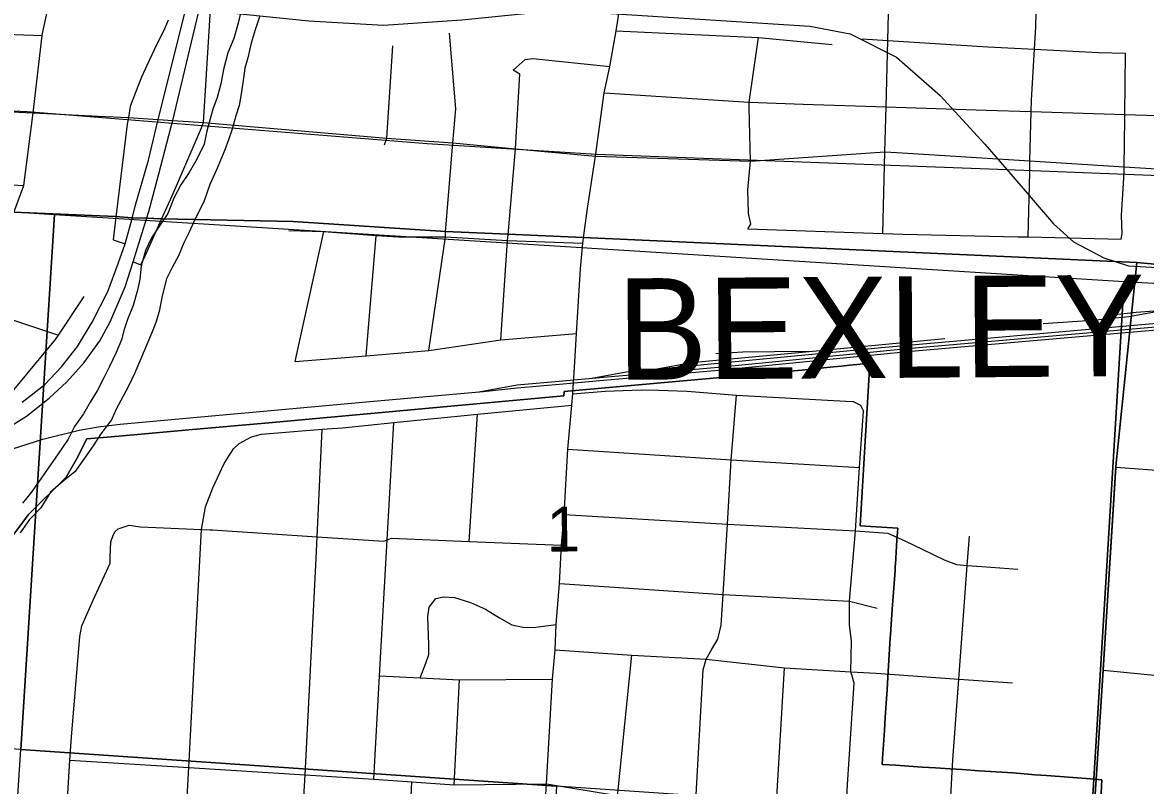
# Model space of a CAD drawing. Extents: x 114843 to 284848, y 317643 to 566895.
# Drawn here: x 222432 to 227966, y 392233 to 395994 of the extents above; entities that cross this region are included whole.
import ezdxf

# ---------------------------------------------------------------- set-up
doc = ezdxf.new("R2010")
doc.units = 0
for name, color, linetype in [('GM_X_City_Street', 7, 'Continuous'), ('GM_X_Corporation', 7, 'Continuous'), ('GM_X_Corporation_Text', 7, 'Continuous'), ('GM_X_County_Road', 7, 'Continuous'), ('GM_X_Interchange_Ramps', 7, 'Continuous'), ('GM_X_Interstate_Route', 7, 'Continuous'), ('GM_X_Major_River', 7, 'Continuous'), ('GM_X_Rail_Line', 7, 'Continuous'), ('GM_X_Section', 7, 'Continuous'), ('GM_X_Section_Text', 7, 'Continuous'), ('GM_X_Township', 7, 'Continuous'), ('GM_X_US_Route', 7, 'Continuous')]:
    doc.layers.add(name, color=color, linetype=linetype)

msp = doc.modelspace()

# ---------------------------------------------------------------- linework, layer by layer
at = {"layer": 'GM_X_City_Street'}
for p, q in [((222483.9, 395548.7), (222550, 395545.4)), ((223774.9, 394322.5), (223917.1, 394964.1)), ((224125.6, 394351.7), (224174.2, 394944.1)), ((222216.4, 394583.7), (222609.3, 394453.4)), ((224633.7, 393436), (224674, 394064.1)), ((224558.2, 392237.3), (224585.8, 392753.7))]:
    msp.add_line(p, q, dxfattribs=at)
for points in [[(227387.3, 394937), (227395, 395255.5), (227396.3, 395311.6), (227402.2, 395554.9), (227403.5, 395611.3), (227418.6, 395861.9), (227425.2, 395971.6), (227429.6, 396182), (227433.6, 396261.3), (227460.1, 396790.1), (227467.3, 396934.9), (227474.7, 397081), (227484.1, 397266.7), (227484.2, 397270.2), (227501.9, 397620.1), (227516.3, 397903.6)], [(226671.3, 394954.4), (226681.4, 395355.5), (226686.9, 395577.7), (226695.2, 395905.4), (226703.5, 396238.5), (226708.4, 396431.1), (226708.6, 396548.6), (226707.9, 396591.6), (226706, 396604.7), (226702.4, 396610.1)], [(221204.1, 395981.8), (221626.6, 395951.2), (221786.6, 395949.3), (222076.7, 395945.7), (222528.8, 395929.4)], [(225356.6, 395951.6), (226058.3, 395918.9), (226420.9, 395884.4)], [(224434.3, 394377.4), (224516, 394937.7), (224517.1, 394960.9), (224552.7, 395399.7), (224566.9, 395567.6), (224535.4, 395940.1)], [(226005.6, 394977.1), (226020.1, 394998.9), (226009.2, 395053.2), (226005.7, 395169.6), (226018.5, 395309.7), (226012, 395572.3), (226012.5, 395601.3), (226058.3, 395918.9)], [(226569.6, 395913.4), (226695.2, 395905.4), (227189, 395874.3), (227418.6, 395861.9), (227734.6, 395844.8), (227866.6, 395842.1)], [(224216.3, 395390.5), (224227.6, 395423.7), (224256, 395877.8)], [(227845.2, 394926.5), (227849.8, 394954.5), (227847.7, 395042.7), (227860.2, 395255), (227860.5, 395282.9), (227863.1, 395518.9), (227863.3, 395540.7), (227866.6, 395842.1)], [(224789.5, 394429.8), (224822.4, 394919.9), (224825.2, 394947), (224860.7, 395371.1), (224882.7, 395739.1), (224849.7, 395759.1), (224908.8, 395811.9)], [(224908.8, 395811.9), (224946.6, 395816.5), (225325.9, 395777.1)], [(220932.7, 395626.3), (221807.8, 395578.8), (222483.9, 395548.7)], [(225297.8, 395646.2), (226012.5, 395601.3), (226278.7, 395590.8), (226686.9, 395577.7), (227180.4, 395561.8), (227402.2, 395554.9), (227863.3, 395540.7), (228182.1, 395530.8), (228376.1, 395526), (229162, 395506.3), (229244.1, 395503.2), (229640.9, 395488.1), (230108.2, 395492.4)], [(222550, 395545.4), (222805.3, 395532.6), (222953.6, 395525.2)], [(222953.6, 395525.2), (223101, 395515.3), (223172.2, 395510.5), (223323.2, 395500.5)], [(223323.2, 395500.5), (224227.6, 395423.7), (224552.7, 395399.7), (224860.7, 395371.1), (225254.7, 395334.2), (226018.5, 395309.7), (226681.4, 395355.5), (226740.2, 395352.1), (227396.3, 395311.6), (227860.5, 395282.9), (228125.9, 395266.5), (228366.9, 395251.2), (229230.1, 395196.8), (229292.8, 395192.9), (229452.6, 395183.5)], [(220680.4, 395296.6), (220959.9, 395278), (221275.8, 395257), (221749.9, 395229.9), (221829.3, 395225.3), (222439.1, 395191)], [(223744.6, 394968.6), (223917.1, 394964.1), (224174.2, 394944.1), (224285.3, 394937.8), (224516, 394937.7), (224822.4, 394919.9), (225193.2, 394905.4)], [(226005.6, 394977.1), (226671.3, 394954.4), (226769.3, 394951.1), (227337.1, 394938.1)], [(227337.1, 394938.1), (227372.9, 394937.3), (227387.3, 394937), (227845.2, 394926.5)], [(222345.1, 394147.8), (222390.7, 394184.2), (222594.8, 394431.5), (222609.3, 394453.4), (222735.3, 394643.1)], [(223774.9, 394322.5), (224125.6, 394351.7), (224434.3, 394377.4), (224789.5, 394429.8), (225161.8, 394461.5)], [(225142.9, 394163.6), (225303.3, 394176.4), (225479.8, 394182.8), (225565.5, 394181.2), (225706.4, 394176.4), (225950.5, 394156.4), (226488.2, 394126.9), (226524.4, 394125.7), (226560.9, 394107.1), (226575.7, 394078.1)], [(225621.1, 389908.4), (225692.5, 391163.3), (225712, 391503.7), (225749.4, 392160.3), (225786, 392804.1), (225800.2, 392855.4), (225828.9, 392905), (225857.6, 392954.6), (225874.5, 393024.4), (225885, 393175.5), (225905.7, 393521.4), (225923.8, 393838.1), (225950.5, 394156.4)], [(223561, 393952.2), (223609.3, 393965.2), (223908.5, 393989), (224008.1, 393996.9), (224261.7, 394022.5), (224674, 394064.1), (225139, 394108.4)], [(226366.6, 390016.2), (226432.8, 391123.7), (226441.2, 391263.9), (226490.6, 392114.8), (226497.8, 392238.9), (226530.4, 392737.3), (226518.2, 392778.5), (226515.5, 392787.7), (226514, 392793.6), (226517, 392944.8), (226507.7, 393026.1), (226506.9, 393142.3), (226536.3, 393488.2), (226555.9, 393800.6), (226575.7, 394078.1)], [(224162.4, 392265.5), (224191.2, 392774.4), (224229, 393444), (224261.7, 394022.5)], [(223717.7, 389866.5), (223731.7, 390166), (223737.1, 390645.7), (223754.2, 390984.1), (223774.3, 391380.5), (223793.7, 391765), (223825.3, 392286.5), (223878.4, 393352.2), (223883.5, 393459), (223908.5, 393989)], [(223120.2, 389545.7), (223138, 390206.3), (223163, 390691.2), (223179.8, 391014.8), (223188.1, 391175.9), (223223.3, 391812), (223227, 391880.7), (223250.9, 392322.4), (223279.7, 392853.7), (223313.7, 393495.4), (223333.6, 393606.2), (223369.6, 393699.7), (223426.2, 393820.7), (223471.7, 393892), (223500.3, 393919.4), (223561, 393952.2)], [(225119, 393891.1), (225923.8, 393838.1), (226555.9, 393800.6)], [(227726.3, 392310.6), (227758.6, 392801.2), (227820.5, 393802.3)], [(227820.5, 393802.3), (228882.9, 393723.2), (229798.9, 393647), (229968.6, 393629.4), (230045.8, 393587.7), (230174.5, 393522.9), (230233.9, 393497.6), (230291.6, 393478.4), (230418.7, 393489.8)], [(225100.3, 393569.2), (225905.7, 393521.4), (226536.3, 393488.2), (226696.2, 393477.7)], [(222664.7, 392358.9), (222673.7, 392471.1), (222713.8, 392967.8), (222725, 393019.7), (222779.7, 393146.8), (222863.6, 393329.5), (222864.2, 393359.5), (222867.8, 393433.6), (222876.4, 393461.5), (222886.8, 393483.3), (222903.2, 393499), (222957.5, 393515.9)], [(222957.5, 393515.9), (223013.4, 393508.7), (223313.7, 393495.4), (223357.2, 393493.5), (223367.5, 393492.8), (223883.5, 393459), (224212.3, 393437.4), (224229, 393444), (224250.7, 393452.6), (224633.7, 393436), (225087.8, 393418.1)], [(226696.2, 393477.7), (226779.4, 393439.6), (226864.5, 393397.7), (226973.4, 393345.3), (227035, 393322), (227087.3, 393318.4), (227158.9, 393313.4), (227336.6, 393299.6)], [(227016.7, 392359.7), (227046, 392758), (227087.3, 393318.4), (227098, 393463)], [(225078, 393228.6), (225885, 393175.5), (226506.9, 393142.3), (226643.5, 393107.7)], [(224392, 392763.8), (224419.7, 392835.7), (224434.6, 392879.5), (224433.7, 392927.6), (224428.6, 393066), (224435.5, 393112), (224468.5, 393155.4), (224506.6, 393162.6), (224560.6, 393159.5), (224640.1, 393135.7), (224713.4, 393102.1), (224782.6, 393060.6), (224843.9, 393025.2), (224897.6, 393014.1), (224947.7, 393013), (225060.9, 393026.7)], [(225056.8, 392902.9), (225434, 392876), (225800.2, 392855.4), (226186.8, 392814.1), (226514, 392793.6), (226637.8, 392787.4)], [(225231.9, 389856), (225306.9, 391182.5), (225364.4, 392183.9), (225365.1, 392195.6), (225434, 392876)], [(225999.2, 389961), (226088.6, 391142.9), (226146, 392135.9), (226146.8, 392148.7), (226186.8, 392814.1)], [(227758.6, 392801.2), (228427.4, 392735.5), (229092.8, 392697.2), (229188.5, 392691.6), (229450.1, 392671.1), (229777.6, 392645.4), (230104.7, 392619.7), (230400.1, 392596.5)], [(224191.2, 392774.4), (224392, 392763.8), (224585.8, 392753.7), (225043, 392758)], [(226637.8, 392787.4), (227046, 392758), (227310.8, 392739)], [(222534.4, 389511.1), (222534.6, 390243.6), (222565.5, 390711.8), (222566.8, 390732), (222586, 391052.2), (222634.9, 391862.9), (222664.7, 392358.9)], [(222664.7, 392358.9), (223250.9, 392322.4), (223825.3, 392286.5), (224162.4, 392265.5), (224350.1, 392252.2), (224558.2, 392237.3), (225013.3, 392241.6)], [(226953.7, 391402.8), (226954.8, 391418.4), (227001.5, 392083.5), (227005.1, 392150), (227016.7, 392359.7)], [(227597.6, 390183.1), (227645.5, 391034.3), (227710.1, 392066.2), (227726.3, 392310.6)], [(224240.2, 390075.9), (224241.6, 390127.7), (224301.9, 391146.5), (224310.4, 391341.1), (224336.3, 391935.5), (224350.1, 392252.2)], [(225013.3, 392241.6), (225364.4, 392183.9), (225749.4, 392160.3), (226146, 392135.9), (226490.6, 392114.8), (227001.5, 392083.5), (227369.1, 392061), (227710.1, 392066.2)]]:
    msp.add_lwpolyline(points, dxfattribs=at)
at = {"layer": 'GM_X_Corporation'}
for points in [[(222385.1, 393466), (222433.5, 393531.5), (222460.1, 393567.5), (222646.6, 393753.6), (222697.3, 393841.9), (222748.9, 393941.6), (222869.2, 393951.6), (222999.3, 393963.3), (223251.7, 393985.6), (223664.2, 394021.6), (225099.5, 394153.7), (225101, 394175.4), (225174.6, 394181.7), (225559.2, 394215.7), (225927.2, 394249.3), (226151.8, 394269.8), (226272.2, 394280.8), (226346.3, 394288.2), (226427.9, 394296.4), (226467.2, 394300.4), (226509.4, 394304.6), (226559, 394309.6), (226607.8, 394313), (226589.4, 394010.8), (226584.5, 393930.3), (226559.1, 393513.5), (226745.2, 393502.4), (226740.9, 393442.9), (226733, 393324), (226732.3, 393313.2), (226731.2, 393292.8), (226721.9, 393164.3), (226717.8, 393102.3), (226709, 392976.5), (226707.4, 392958.9), (226705.7, 392933.4), (226698.7, 392823.4), (226695.6, 392768), (226691.8, 392704.8), (226689.1, 392662.9), (226687.5, 392637.6), (226683.2, 392569.3), (226679.1, 392505.3), (226674.7, 392436.4), (226670.3, 392367), (226668.5, 392337.9), (226734.9, 392333.5), (226798.9, 392329.2), (226864.7, 392324.8), (226930, 392320.4), (227003.6, 392315.4), (227062.9, 392311.8), (227145.9, 392306.4), (227201.9, 392302.7), (227257.1, 392299.1), (227312.2, 392295.5), (227367.1, 392291.1), (227422.1, 392286.6), (227477.3, 392282.2), (227694, 392266.4), (227750.4, 392261.3), (227738.1, 392035.1)], [(227738.1, 392035.1), (227750.4, 392261.3), (227694, 392266.4), (227477.3, 392282.2), (227422.1, 392286.6), (227367.1, 392291.1), (227312.2, 392295.5), (227257.1, 392299.1), (227201.9, 392302.7), (227145.9, 392306.4), (227062.9, 392311.8), (227003.6, 392315.4), (226930, 392320.4), (226864.7, 392324.8), (226798.9, 392329.2), (226734.9, 392333.5), (226668.5, 392337.9), (226670.3, 392367), (226674.7, 392436.4), (226679.1, 392505.3), (226683.2, 392569.3), (226687.5, 392637.6), (226689.1, 392662.9), (226691.8, 392704.8), (226695.6, 392768), (226698.7, 392823.4), (226705.7, 392933.4), (226707.4, 392958.9), (226709, 392976.5), (226717.8, 393102.3), (226721.9, 393164.3), (226731.2, 393292.8), (226732.3, 393313.2), (226733, 393324), (226740.9, 393442.9), (226745.2, 393502.4), (226559.1, 393513.5), (226584.5, 393930.3), (226589.4, 394010.8), (226607.8, 394313), (226559, 394309.6), (226509.4, 394304.6), (226467.2, 394300.4), (226427.9, 394296.4), (226346.3, 394288.2), (226272.2, 394280.8), (226151.8, 394269.8), (225927.2, 394249.3), (225559.2, 394215.7), (225174.6, 394181.7), (225101, 394175.4), (225099.5, 394153.7), (223664.2, 394021.6), (223251.7, 393985.6), (222999.3, 393963.3), (222869.2, 393951.6), (222748.9, 393941.6), (222697.3, 393841.9), (222646.6, 393753.6), (222460.1, 393567.5), (222433.5, 393531.5), (222385.1, 393466)]]:
    msp.add_lwpolyline(points, dxfattribs=at)
at = {"layer": 'GM_X_County_Road'}
for points in [[(225199.6, 394957.6), (225217.5, 395088.5), (225254.7, 395334.2), (225297.8, 395646.2), (225325.9, 395777.1), (225356.6, 395951.6), (225476.1, 396696.1), (225512.3, 396918.6), (225524.5, 397032), (225549.5, 397398.2), (225556.1, 397483.9), (225573.2, 397730.9), (225588.5, 398025.9), (225623.6, 398591.1), (225629.9, 398910.7), (225617.9, 399044.2), (225600, 399122), (225592, 399174.2)], [(225150.2, 394264.9), (225161.8, 394461.5), (225182.1, 394780.1), (225193.2, 394905.4), (225195.9, 394930.4), (225199.6, 394957.6)], [(225142.9, 394163.6), (225147.6, 394220.6), (225150.2, 394264.9)], [(224863.4, 389751), (224866.3, 389802.9), (224940.4, 391024.2), (224949.1, 391202.5), (224955.8, 391296.7), (225013.3, 392241.6), (225043, 392758), (225056.8, 392902.9), (225060.9, 393026.7), (225078, 393228.6), (225087.8, 393418.1), (225100.3, 393569.2), (225119, 393891.1), (225139, 394108.4), (225142.9, 394163.6)]]:
    msp.add_lwpolyline(points, dxfattribs=at)
at = {"layer": 'GM_X_Interchange_Ramps'}
for points in [[(223150.1, 396005.4), (223134.1, 395964.7), (223080.7, 395858.7), (223045.1, 395782), (223017.7, 395724.8), (222989.1, 395648.2), (222961.8, 395579.9), (222953.6, 395525.2)], [(222953.6, 395525.2), (222947.4, 395493.1), (222891.9, 395033.9), (222878.3, 394921.7), (222938.5, 394902.8)], [(223117.2, 395023.8), (223169.5, 395140), (223309.4, 395462.3), (223323.2, 395500.5)], [(222977.3, 394814.7), (223015.6, 394798.8), (223037.6, 394846.7), (223117.2, 395023.8)]]:
    msp.add_lwpolyline(points, dxfattribs=at)
at = {"layer": 'GM_X_Interstate_Route'}
for points in [[(222430, 394123.4), (222542, 394210.3), (222623.4, 394297.1), (222703.3, 394396.4), (222774.7, 394516.4), (222852.8, 394667.1), (222903.2, 394806.4), (222938.5, 394902.8), (222971.6, 395028.1), (222987.3, 395087.7), (223052.4, 395314.7), (223101, 395515.3), (223253.6, 396125.9), (223327.5, 396481.4), (223373.5, 396649.9), (223431.8, 396847.6), (223487.6, 397010.6), (223562.7, 397203), (223661.4, 397396.9), (223778, 397606.2), (223885.2, 397766.8), (224117.5, 398127)], [(223162.9, 395475.1), (223172.2, 395510.5), (223315.1, 396112), (223358.2, 396298.5)], [(221904.3, 393837.4), (221930.8, 393841.4), (222080.2, 393876.2), (222212.2, 393924.8), (222332.7, 393979.9), (222451.7, 394054.4), (222563.6, 394142.8), (222650.6, 394222.6), (222736, 394317.7), (222813.1, 394425.3), (222863.8, 394518.8), (222937.6, 394691.7), (222977.3, 394814.7), (222998.8, 394883.9), (223043.3, 395026.4), (223054.5, 395062.2), (223103.2, 395247.4), (223162.9, 395475.1)]]:
    msp.add_lwpolyline(points, dxfattribs=at)
at = {"layer": 'GM_X_Major_River'}
for points in [[(223510.2, 396054.8), (223494.7, 395990.6), (223473.2, 395914.3), (223443.7, 395844), (223422.3, 395761.7), (223408.8, 395691.6), (223391.3, 395623.3), (223369.7, 395567.1), (223352.2, 395500.9), (223338.5, 395450.7), (223326.9, 395394.6), (223291.5, 395320.2), (223253.9, 395253.8), (223212.4, 395193.4), (223176.9, 395127.1), (223147.4, 395052.8), (223109.8, 394996.4), (223068.3, 394932), (223038.7, 394869.7), (223017.3, 394793.4), (223009.7, 394729.3), (222998.1, 394675.1), (222976.7, 394598.9), (222949.1, 394530.6), (222933.5, 394480.4), (222919.9, 394430.2), (222894.3, 394368), (222860.8, 394297.6)], [(223600.4, 396021.4), (223578.9, 395957.2), (223559.3, 395890.9), (223541.9, 395818.7), (223528.2, 395768.6), (223520.6, 395718.4), (223511, 395652.3), (223499.5, 395584.1), (223483.9, 395533.9), (223464.4, 395467.7), (223446.7, 395415.5), (223429.1, 395365.3), (223387.8, 395266.9), (223354.3, 395194.5), (223324.9, 395110.2), (223283.5, 395025.8), (223252, 394957.4), (223226.4, 394907.2), (223200.9, 394842.9), (223169.3, 394786.6), (223141.7, 394730.3), (223120.3, 394646), (223104.8, 394569.8), (223089.2, 394515.6), (223067.6, 394461.4), (223044, 394407.2)], [(223044, 394407.2), (223018.4, 394344.9), (222985, 394266.5), (222953.5, 394202.2), (222927.8, 394152), (222894.3, 394087.6), (222870.7, 394035.4), (222817.2, 393966.9), (222783.6, 393912.6), (222734.1, 393842.1), (222690.5, 393779.7), (222632.9, 393733.2), (222569.3, 393678.6), (222521.8, 393602.2), (222466.3, 393543.7), (222420.7, 393479.2)], [(222860.8, 394297.6), (222835.2, 394245.4), (222799.7, 394179), (222766.1, 394122.7), (222732.5, 394064.4), (222689, 394001.9), (222657.4, 393939.6), (222607.9, 393867.2), (222558.5, 393796.7), (222522.8, 393744.4), (222475.3, 393677.9), (222431.7, 393625.5)]]:
    msp.add_lwpolyline(points, dxfattribs=at)
at = {"layer": 'GM_X_Rail_Line'}
msp.add_line((226308.3, 394373), (226977, 394435.8), dxfattribs=at)
for points in [[(227281.6, 395269.1), (230042.9, 395159.9), (230087.8, 395770), (230449.8, 400794.4), (230581.2, 402931.9), (231604.7, 403648.4), (231942.7, 403852.5), (234514.3, 405203.9), (235306.5, 405672.9), (236414.8, 406419.1), (237735.6, 407132.6), (238953.3, 407421.8), (239443.8, 407599)], [(222170.5, 396119.2), (223104.3, 396076.8), (223842.3, 396001.4), (224211.3, 395980.9), (224596.8, 396006.5), (224939.7, 396040.9), (225331.6, 396037.9), (226311.6, 395975.7), (226510.7, 395936.8), (226739.1, 395823.2), (226953.7, 395634.5), (227174.4, 395394), (227281.6, 395269.1), (227511.4, 395001.6), (227610, 394913), (227760.4, 394833.4), (227881.7, 394793.9), (228307.8, 394770), (230014.1, 394672.4)], [(219583.5, 393583.7), (219685.8, 393762.2), (219924.7, 394178.8), (220220.5, 394720), (220939.9, 395626.1), (222454.2, 395554.1), (224426.3, 395396.5), (225260.8, 395344.3), (227281.6, 395269.1)], [(222232.2, 393845.1), (222532.5, 393939.5), (222710.4, 393984.6), (222805.6, 394001.7), (222913.4, 394014.2), (224143.1, 394125.5), (224702.4, 394175.6), (224870.1, 394192.4), (225095.8, 394212.9), (225295.6, 394230.3), (225861, 394280.4), (226792.9, 394372.1), (227771, 394458.1), (228731.9, 394540.5), (228940.7, 394559.9), (229097.5, 394574.3), (229611.9, 394622.4), (230026.5, 394659.3), (230517.9, 394704.4), (231217.1, 394762), (231737.6, 394813.2), (233026.1, 394930.1)], [(224679.9, 394173.6), (224868.6, 394207.4), (225094.5, 394227.9), (225294.3, 394245.3), (225859.6, 394295.4), (226791.5, 394387.1), (227769.7, 394473.1), (228730.5, 394555.5), (228939.3, 394574.9), (229096.1, 394589.3), (229610.5, 394637.4), (230025.1, 394674.3), (230516.6, 394719.4), (231215.8, 394777), (231736.1, 394828.1), (233024.7, 394945.1)], [(225550.1, 394285.2), (226665.4, 394392.6), (229322.5, 394626.3)], [(228075.4, 394577.2), (228019.8, 394567.2), (227882.6, 394542.9), (227702.8, 394525.2), (227461.7, 394508.7)], [(227784, 394550.7), (227919.9, 394565.6), (228075.4, 394577.2)], [(225550.1, 394285.2), (225729, 394318.6), (226308.3, 394373)], [(226308.3, 394373), (226136.6, 394371.4), (225980.7, 394369.6), (225848.8, 394360)], [(225236.8, 394240.3), (225406.8, 394271.4), (225550.1, 394285.2)]]:
    msp.add_lwpolyline(points, dxfattribs=at)
at = {"layer": 'GM_X_Section'}
for points in [[(217728, 395361.5), (222589.3, 395047.2), (222423.8, 392410.5), (219749.2, 392575.8), (217068.3, 392741.6), (217241.9, 395378.3)], [(222589.3, 395047.2), (227860.8, 394718), (227697.3, 392049.2), (225063.9, 392229.6), (222423.8, 392410.5)], [(227860.8, 394718), (230015.4, 394595.2), (233214.3, 394407), (233042.9, 391696.1), (230373.6, 391872.5), (227697.3, 392049.2)], [(222423.8, 392410.5), (225063.9, 392229.6), (224736.6, 387010.2), (222080.4, 387173)]]:
    msp.add_lwpolyline(points, close=True, dxfattribs=at)
at = {"layer": 'GM_X_Township'}
for points in [[(243134.8, 401539), (243087.4, 400588.1), (243064.4, 400181.7), (242704.5, 393828.6), (242589.8, 393826.6), (242151.2, 393842.6), (241825.9, 393859.7), (241807, 393860.7), (238882.5, 394062.4), (238587.2, 394082.8), (238098.7, 394119.3), (230250.7, 394593.6), (227923.1, 394810.6), (225194.7, 394933.2), (224824, 394949.9), (224516, 394963.7), (223766.3, 395013.6), (223116.1, 395026.6), (223042.1, 395029.2), (222970.4, 395030.9), (222890.7, 395036.7), (222388.6, 395059.3)], [(222388.6, 395059.3), (222890.7, 395036.7), (222970.4, 395030.9), (223042.1, 395029.2), (223116.1, 395026.6), (223766.3, 395013.6), (224516, 394963.7), (224824, 394949.9), (225194.7, 394933.2), (227923.1, 394810.6), (227819.3, 393805.1), (227757.5, 392804), (227725.1, 392313.5), (227708.9, 392069)], [(227708.9, 392069), (227725.1, 392313.5), (227757.5, 392804), (227819.3, 393805.1), (227923.1, 394810.6), (230250.7, 394593.6), (238098.7, 394119.3)]]:
    msp.add_lwpolyline(points, dxfattribs=at)
at = {"layer": 'GM_X_US_Route'}
for points in [[(222389.8, 395056.5), (222439.1, 395191), (222483.9, 395548.7), (222528.8, 395929.4), (222530.3, 395939.3), (222643.6, 396463.5), (222753.7, 396946.2)], [(223323.2, 395500.5), (223352.7, 395977.2), (223363.7, 396147.7), (223361.8, 396200.9), (223358.2, 396298.5)], [(222550, 395545.4), (222805.3, 395532.6), (222953.6, 395525.2)], [(222953.6, 395525.2), (223101, 395515.3), (223172.2, 395510.5), (223323.2, 395500.5)]]:
    msp.add_lwpolyline(points, dxfattribs=at)

# ---------------------------------------------------------------- texts
at = {"layer": 'GM_X_Corporation_Text'}
msp.add_text('BEXLEY', height=500.03, rotation=0.4142, dxfattribs=at).set_placement((225362, 394232.3))
at = {"layer": 'GM_X_Section_Text'}
msp.add_text('1', height=221, rotation=0.4142, dxfattribs=at).set_placement((225016.1, 393386))

doc.saveas('drawing.dxf')
